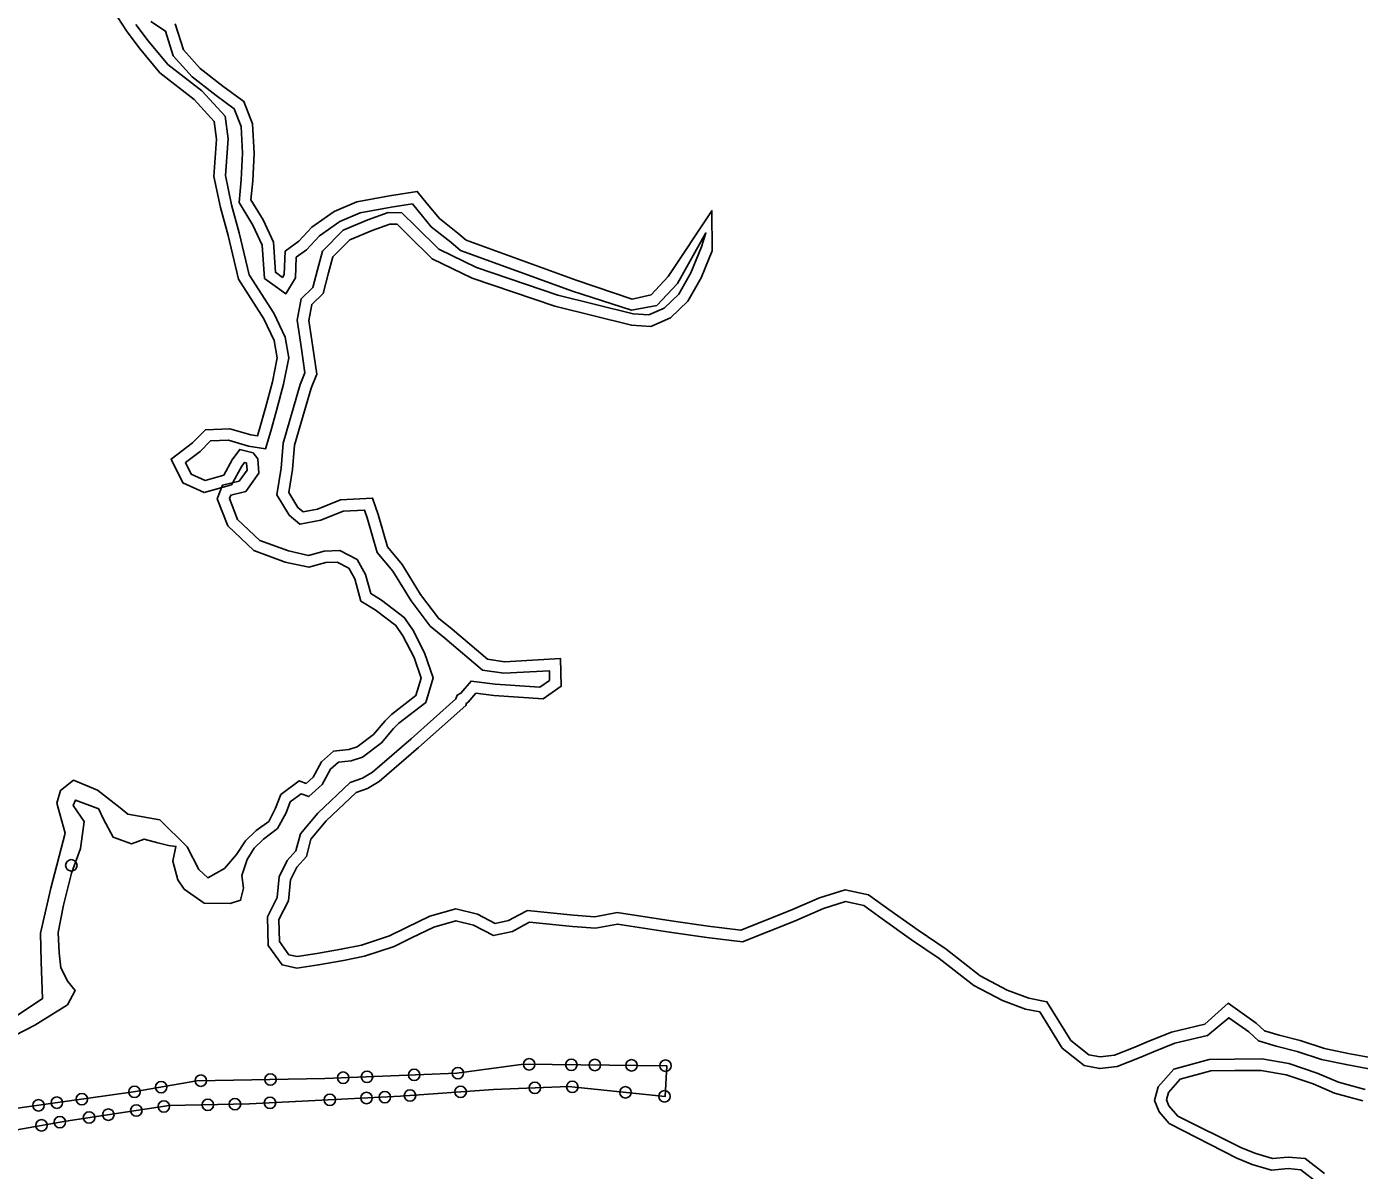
# Model space of a CAD drawing. Extents: x 2160437 to 2172832, y 205694 to 212444.
# Drawn here: x 2161525 to 2161874.3, y 210690.7 to 210990.4 of the extents above; entities that cross this region are included whole.
import ezdxf

# ---------------------------------------------------------------- set-up
doc = ezdxf.new("R2010")
doc.units = 0
for name, color, linetype in [('Default', 7, 'Continuous'), ('RD_EX_Dam', 7, 'Continuous'), ('RD_EX_H2O', 7, 'Continuous'), ('RD_EX_Road_Post', 7, 'Continuous'), ('RD_EX_VEG_ShrubLine', 7, 'Continuous')]:
    doc.layers.add(name, color=color, linetype=linetype)

# ---------------------------------------------------------------- blocks, each defined once
blk = doc.blocks.new('POST')
at = {"layer": 'Default'}
for start, end in [(90, 270), (270, 90)]:
    blk.add_arc((0, 0), 0.0417, start, end, dxfattribs=at)

msp = doc.modelspace()

# ---------------------------------------------------------------- linework, layer by layer
at = {"layer": 'RD_EX_Dam'}
msp.add_lwpolyline([(2161411.23, 210678.11), (2161439.84, 210688.32), (2161469.52, 210696.85), (2161501.13, 210703.81), (2161491.66, 210740.45), (2161496.88, 210741.73), (2161506.42, 210704.69), (2161553.04, 210711.22), (2161569.64, 210714.16), (2161603.21, 210714.77), (2161637.76, 210716.14), (2161655.22, 210718.49), (2161692.81, 210718.11), (2161692.39, 210710.07), (2161667.04, 210712.66), (2161647.41, 210711.91), (2161623.03, 210710.09), (2161583.43, 210708.12), (2161562.36, 210707.65), (2161535.27, 210703.6), (2161502.64, 210697.85), (2161479.35, 210692.6), (2161449.92, 210685.03), (2161411.97, 210672.3)], dxfattribs=at)
at = {"layer": 'RD_EX_H2O'}
for points in [[(2161553.64, 210991.01), (2161556.86, 210986.74), (2161562.08, 210980.48), (2161570.96, 210973.58), (2161577.07, 210966.93), (2161577.84, 210960.99), (2161577.14, 210951.38), (2161578.73, 210943.75), (2161580.76, 210936.43), (2161583.32, 210925.41), (2161589.82, 210915.31), (2161592.78, 210909.07), (2161593.77, 210903.6), (2161592.35, 210896.7), (2161590.55, 210889.79), (2161589.07, 210884.42), (2161587.66, 210879.78), (2161583.15, 210880.5), (2161577.94, 210882.04), (2161573.21, 210881.85), (2161570.52, 210879.1), (2161566.69, 210876.18), (2161568.19, 210873.12), (2161571.79, 210871.49), (2161576.69, 210872.86), (2161578.94, 210876.87), (2161580.88, 210879.64), (2161584.42, 210878.73), (2161585.59, 210877.14), (2161585.89, 210873.36), (2161582.49, 210868.61), (2161578.56, 210867.68), (2161578.19, 210866.72), (2161580.32, 210861.3), (2161586.18, 210855.76), (2161593.67, 210853.01), (2161598.92, 210851.83), (2161603.02, 210852.99), (2161607.09, 210853.1), (2161611.64, 210850.8), (2161613.82, 210846.86), (2161615.2, 210841.84), (2161618.06, 210840.11), (2161624.01, 210835.6), (2161626.24, 210832.33), (2161629.35, 210826.28), (2161631.61, 210819.73), (2161629.66, 210813.32), (2161622.59, 210807.84), (2161621.16, 210806.48), (2161618, 210802.69), (2161613.05, 210798.96), (2161610.12, 210798.02), (2161606.75, 210797.66), (2161604.67, 210795.83), (2161602.49, 210791.85), (2161599.03, 210788.64), (2161596.98, 210789.38), (2161594.14, 210787.27), (2161593.02, 210784.38), (2161590.78, 210780.24), (2161587.15, 210777.48), (2161584.7, 210775.13), (2161582.8, 210772.16), (2161581.4, 210767.95), (2161581.86, 210764.67), (2161581.12, 210761.48), (2161578.39, 210760.58), (2161571.54, 210760.72), (2161566.34, 210764.39), (2161564.63, 210766.85), (2161563.36, 210771.7), (2161564.18, 210775.6), (2161562.25, 210775.78), (2161559.38, 210776.51), (2161555.86, 210777.48), (2161552.5, 210776.29), (2161547.74, 210778), (2161545.22, 210782.72), (2161543.83, 210785.48), (2161543.67, 210785.55), (2161537.87, 210787.73), (2161537.21, 210786.27), (2161540.09, 210782.08), (2161539.19, 210775.07), (2161536.81, 210768.55), (2161534.66, 210760.16), (2161533.27, 210753.06), (2161533.56, 210747.71), (2161534.02, 210743.73), (2161535.83, 210740.22), (2161537.75, 210737.78), (2161535.74, 210734.04), (2161527.19, 210728.73), (2161521.99, 210725.99)], [(2161834.51, 210726.04), (2161825.95, 210724.06), (2161820.33, 210721.77), (2161816.6, 210720.18), (2161810.87, 210717.93), (2161806.28, 210717.37), (2161802.17, 210718.15), (2161796.38, 210722.72), (2161790.55, 210732.2), (2161786.85, 210732.92), (2161780.77, 210735.17), (2161773.31, 210739.1), (2161764.21, 210746.23), (2161756.94, 210751.14), (2161749.22, 210756.57), (2161744.42, 210760.13), (2161739.66, 210761.14), (2161733.86, 210759.3), (2161726.28, 210756), (2161712.66, 210750.59), (2161703.28, 210751.68), (2161693.49, 210753.09), (2161679.88, 210755.22), (2161674.1, 210754.12), (2161668.09, 210754.57), (2161656.84, 210755.69), (2161655.54, 210755.02), (2161652.38, 210753.31), (2161647.37, 210752.24), (2161642.14, 210754.98), (2161637.56, 210756.1), (2161631.78, 210754.44), (2161625.87, 210751.65), (2161621.32, 210749.36), (2161613.58, 210746.83), (2161608.04, 210745.69), (2161601.55, 210744.53), (2161595.89, 210743.69), (2161591.99, 210744.51), (2161588.33, 210749.62), (2161588.13, 210757.12), (2161590.73, 210762.17), (2161591.25, 210767.65), (2161593.34, 210771.86), (2161595.62, 210774.41), (2161596.78, 210778.92), (2161601.36, 210784.32), (2161609.83, 210792.37), (2161613.09, 210793.48), (2161615.69, 210795.06), (2161625.78, 210803.77), (2161637.56, 210814.28), (2161637.91, 210815.19), (2161638.84, 210815.71), (2161641.53, 210818.9), (2161647.79, 210818.14), (2161659.53, 210817.3), (2161662.1, 210819.09), (2161662.05, 210821.63), (2161650.14, 210820.98), (2161644.54, 210821.81), (2161634.63, 210830.18), (2161630.76, 210833.31), (2161625.78, 210839.95), (2161620.99, 210847.71), (2161616.88, 210852.64), (2161614.29, 210861.67), (2161613.59, 210863.74), (2161607.99, 210863.44), (2161602.14, 210861.06), (2161596.65, 210860.02), (2161593.83, 210862.42), (2161590.63, 210867.7), (2161591.71, 210874.69), (2161592.24, 210881.29), (2161596.73, 210896.67), (2161597.97, 210899.69), (2161597.03, 210905.96), (2161595.97, 210913.48), (2161597, 210919.1), (2161600.04, 210922.07), (2161601.29, 210926.65), (2161602.58, 210931.6), (2161608, 210937.07), (2161614.5, 210939.78), (2161619.76, 210941.68), (2161623.38, 210941.62), (2161627.08, 210938), (2161633.08, 210932.09), (2161642.93, 210927.33), (2161664.28, 210920.07), (2161683.98, 210915.14), (2161688.09, 210914.92), (2161692.12, 210916.61), (2161695.95, 210920.35), (2161699.09, 210925.91), (2161701.89, 210932.68), (2161703.05, 210936.37), (2161695.63, 210923.13), (2161690.2, 210917.36), (2161683.53, 210916.09), (2161668.09, 210921.12), (2161638.73, 210931.8), (2161636.19, 210933.95), (2161631.08, 210937.96), (2161627.69, 210942.13), (2161626.15, 210944.01), (2161620.6, 210943.13), (2161612.46, 210941.65), (2161607.09, 210939.36), (2161601.75, 210935.62), (2161598.39, 210931.92), (2161595.7, 210930), (2161595.53, 210924.61), (2161592.93, 210920.38), (2161587.36, 210924.46), (2161586.76, 210933.15), (2161584.35, 210938.39), (2161580.75, 210944.34), (2161581.29, 210950.26), (2161581.63, 210957.27), (2161581.22, 210964.3), (2161579.47, 210968.92), (2161574.7, 210972.4), (2161568.46, 210977.23), (2161563.45, 210982.82), (2161561.45, 210989.25), (2161557.63, 210991.79)], [(2161876.78, 210717.32), (2161870.84, 210718.4), (2161864.41, 210719.7), (2161857.98, 210721.83), (2161852.48, 210723.2), (2161847.88, 210724.59), (2161845.35, 210726.97), (2161840.1, 210730.68), (2161834.51, 210726.04)], [(2161824.46, 210702.94), (2161821.82, 210706.01), (2161820.58, 210708.96), (2161821.56, 210712.54), (2161825.68, 210717.21), (2161834.94, 210719.76), (2161841.62, 210719.81)], [(2161841.62, 210719.81), (2161848.78, 210719.87), (2161855.85, 210718.65), (2161863.25, 210716.14), (2161868.8, 210713.79), (2161875.8, 210711.88)], [(2161863.25, 210687.52), (2161858.98, 210690.86), (2161855.63, 210691.15), (2161851.24, 210690.7), (2161846.17, 210692.24), (2161842.17, 210693.9), (2161824.46, 210702.94)]]:
    msp.add_lwpolyline(points, dxfattribs=at)
at = {"layer": 'RD_EX_VEG_ShrubLine'}
for points in [[(2161546.66, 210996.36), (2161551.17, 210989.3), (2161554.51, 210984.87), (2161559.98, 210978.31), (2161568.92, 210971.37), (2161574.21, 210965.6), (2161574.83, 210960.9), (2161574.12, 210951.18), (2161575.81, 210943.04), (2161577.85, 210935.69), (2161580.52, 210924.22), (2161587.19, 210913.85), (2161589.9, 210908.15), (2161590.71, 210903.64), (2161589.43, 210897.38), (2161587.65, 210890.56), (2161586.19, 210885.26), (2161585.55, 210883.16), (2161583.81, 210883.43), (2161578.31, 210885.05), (2161571.89, 210884.8), (2161568.53, 210881.36), (2161562.91, 210877.08), (2161565.98, 210870.83), (2161571.56, 210868.31), (2161578.69, 210870.31), (2161581.48, 210875.27), (2161582.14, 210876.22), (2161582.64, 210876.09), (2161582.67, 210876.05), (2161582.81, 210874.21), (2161580.71, 210871.27), (2161576.33, 210870.24), (2161574.97, 210866.71), (2161577.78, 210859.57), (2161584.57, 210853.16), (2161592.82, 210850.12), (2161599, 210848.74), (2161603.48, 210850), (2161606.41, 210850.08), (2161609.46, 210848.54), (2161611.03, 210845.72), (2161612.62, 210839.89), (2161616.38, 210837.62), (2161621.81, 210833.51), (2161623.66, 210830.8), (2161626.58, 210825.1), (2161628.45, 210819.67), (2161627.06, 210815.11), (2161620.63, 210810.12), (2161618.97, 210808.53), (2161615.92, 210804.88), (2161611.66, 210801.66), (2161609.49, 210800.97), (2161605.48, 210800.54), (2161602.29, 210797.74), (2161600.1, 210793.72), (2161598.33, 210792.08), (2161596.48, 210792.75), (2161591.66, 210789.16), (2161590.3, 210785.64), (2161588.55, 210782.15), (2161585.19, 210779.77), (2161582.37, 210777.05), (2161580.07, 210773.46), (2161576.88, 210769.81), (2161572.52, 210767.36), (2161570.13, 210769.57), (2161567.15, 210775.5), (2161559.96, 210782.52), (2161551.54, 210784.06), (2161549.53, 210785.73), (2161543.61, 210790.28), (2161537.33, 210792.93), (2161533.92, 210790.26), (2161532.98, 210786.92), (2161535.16, 210779.08), (2161531.4, 210764.63), (2161528.66, 210752.86), (2161528.88, 210745.29), (2161529.21, 210735.71), (2161514.57, 210725.99)], [(2161877.14, 210720.3), (2161871.41, 210721.34), (2161865.18, 210722.6), (2161858.82, 210724.72), (2161853.27, 210726.1), (2161849.42, 210727.25), (2161847.25, 210729.3), (2161839.96, 210734.46), (2161833.83, 210728.97), (2161825.04, 210726.93), (2161819.17, 210724.53), (2161815.46, 210722.96), (2161810.13, 210720.86), (2161806.38, 210720.4), (2161803.45, 210720.96), (2161798.66, 210724.74), (2161792.41, 210734.89), (2161787.67, 210735.82), (2161781.99, 210737.91), (2161774.95, 210741.63), (2161765.98, 210748.65), (2161758.65, 210753.61), (2161750.98, 210759.01), (2161745.68, 210762.92), (2161739.51, 210764.24), (2161732.81, 210762.11), (2161725.13, 210758.77), (2161712.25, 210753.66), (2161703.67, 210754.66), (2161693.94, 210756.06), (2161679.82, 210758.26), (2161673.93, 210757.14), (2161668.35, 210757.56), (2161656.27, 210758.76), (2161654.14, 210757.68), (2161651.33, 210756.15), (2161647.8, 210755.4), (2161643.21, 210757.8), (2161637.5, 210759.21), (2161630.71, 210757.26), (2161624.55, 210754.34), (2161620.17, 210752.15), (2161612.81, 210749.73), (2161607.47, 210748.63), (2161601.06, 210747.49), (2161595.98, 210746.74), (2161593.75, 210747.21), (2161591.3, 210750.62), (2161591.15, 210756.43), (2161593.66, 210761.31), (2161594.19, 210766.81), (2161595.85, 210770.16), (2161598.35, 210772.96), (2161599.51, 210777.5), (2161603.54, 210782.26), (2161611.42, 210789.74), (2161614.37, 210790.74), (2161617.47, 210792.63), (2161627.76, 210801.51), (2161640.1, 210812.52), (2161640.33, 210813.11), (2161640.78, 210813.36), (2161642.78, 210815.72), (2161647.5, 210815.16), (2161660.38, 210814.23), (2161665.13, 210817.55), (2161664.99, 210824.79), (2161650.28, 210823.99), (2161645.83, 210824.65), (2161636.54, 210832.49), (2161632.94, 210835.4), (2161628.26, 210841.64), (2161623.43, 210849.47), (2161619.58, 210854.08), (2161617.15, 210862.56), (2161615.71, 210866.86), (2161607.33, 210866.41), (2161601.29, 210863.95), (2161597.5, 210863.23), (2161596.15, 210864.39), (2161593.76, 210868.32), (2161594.69, 210874.34), (2161595.21, 210880.75), (2161599.57, 210895.68), (2161601.06, 210899.32), (2161600, 210906.39), (2161599.01, 210913.41), (2161599.78, 210917.62), (2161602.71, 210920.49), (2161604.19, 210925.88), (2161605.28, 210930.06), (2161609.71, 210934.53), (2161615.59, 210936.99), (2161620.26, 210938.68), (2161622.13, 210938.64), (2161624.98, 210935.86), (2161631.33, 210929.6), (2161641.79, 210924.55), (2161663.44, 210917.19), (2161683.53, 210912.16), (2161688.62, 210911.88), (2161693.81, 210914.07), (2161698.35, 210918.51), (2161701.79, 210924.59), (2161704.71, 210931.66), (2161704.64, 210942.19), (2161693.2, 210924.92), (2161688.68, 210920.12), (2161683.72, 210918.99), (2161669.06, 210923.96), (2161640.26, 210934.44), (2161638.08, 210936.28), (2161633.2, 210940.11), (2161630.02, 210944.02), (2161627.39, 210947.25), (2161620.1, 210946.08), (2161611.59, 210944.54), (2161605.62, 210942), (2161599.76, 210937.88), (2161596.39, 210934.18), (2161592.75, 210931.57), (2161592.55, 210925.5), (2161592.08, 210924.72), (2161590.25, 210926.06), (2161589.71, 210933.91), (2161587, 210939.79), (2161583.83, 210945.05), (2161584.28, 210950.05), (2161584.63, 210957.28), (2161584.19, 210964.93), (2161581.96, 210970.82), (2161576.5, 210974.8), (2161570.51, 210979.43), (2161566.12, 210984.33), (2161564, 210991.16)], [(2161865.14, 210689.85), (2161860.13, 210693.77), (2161855.61, 210694.16), (2161851.54, 210693.75), (2161847.18, 210695.07), (2161843.43, 210696.62), (2161826.73, 210704.89), (2161824.4, 210707.61), (2161823.75, 210709.17), (2161824.27, 210711.07), (2161827.34, 210714.56), (2161835.36, 210716.76), (2161841.65, 210716.81), (2161848.54, 210716.87), (2161855.11, 210715.73), (2161862.18, 210713.33), (2161867.81, 210710.95), (2161875.25, 210708.92)]]:
    msp.add_lwpolyline(points, dxfattribs=at)

# ---------------------------------------------------------------- block references
at = {"layer": 'RD_EX_Road_Post', "xscale": 36, "yscale": 36}
for p in [(2161536.75, 210770.61), (2161656.73, 210718.48), (2161667.8, 210718.36), (2161673.93, 210718.3), (2161683.58, 210718.2), (2161692.47, 210718.11), (2161607.99, 210714.96), (2161614.24, 210715.21), (2161626.61, 210715.7), (2161638.06, 210716.18), (2161553.3, 210711.27), (2161560.29, 210712.51), (2161570.7, 210714.18), (2161588.93, 210714.51), (2161638.77, 210711.26), (2161658.22, 210712.32), (2161668.04, 210712.55), (2161681.96, 210711.13), (2161528.14, 210707.73), (2161532.97, 210708.41), (2161539.51, 210709.33), (2161572.51, 210707.87), (2161579.63, 210708.03), (2161588.83, 210708.39), (2161604.49, 210709.17), (2161614.1, 210709.65), (2161618.9, 210709.89), (2161625.51, 210710.28), (2161692.2, 210710.09), (2161541.4, 210704.52), (2161546.46, 210705.27), (2161553.8, 210706.37), (2161561, 210707.44), (2161528.92, 210702.48), (2161533.75, 210703.33)]:
    msp.add_blockref('POST', p, dxfattribs=at)

doc.saveas('drawing.dxf')
